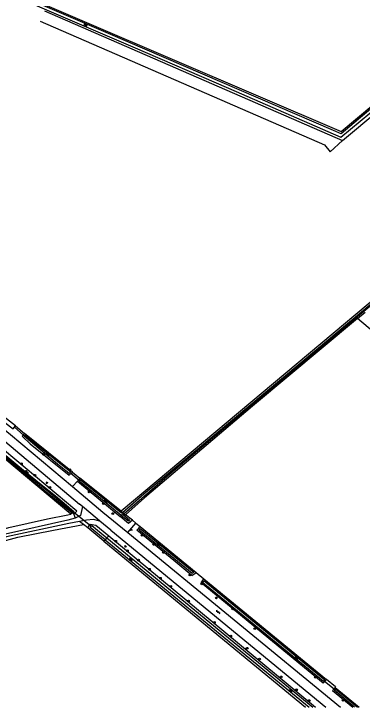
# Model space of a CAD drawing. Extents: x 136000 to 141000, y 400494 to 402006.
# Drawn here: x 139379.9 to 139538.8, y 400500 to 400816 of the extents above; entities that cross this region are included whole.
import ezdxf

# ---------------------------------------------------------------- set-up
doc = ezdxf.new("R2010")
doc.units = 0
for name, color, linetype in [('gg-afsc-hekwerk', 7, 'Continuous'), ('gg-afsc-lijn draadraster', 7, 'Continuous'), ('gg-knt-bronhoudergrens', 7, 'Continuous'), ('gg-knt-onverhard', 7, 'Continuous'), ('gg-knt-verharding', 7, 'Continuous'), ('gg-kntw-bovenkant insteek waterloop', 7, 'Continuous'), ('gg-kntw-waterlijn', 7, 'Continuous'), ('gg-kwrk-duiker nz buis', 7, 'Continuous'), ('gt-grn-groengrens', 7, 'Continuous'), ('gt-grn-vlakafsluiter', 7, 'Continuous'), ('gt-symb-boom', 7, 'Continuous'), ('gt-symb-gesloten verharding', 7, 'Continuous'), ('gt-symb-groenvak', 7, 'Continuous'), ('gt-symb-watersymbool', 7, 'Continuous')]:
    doc.layers.add(name, color=color, linetype=linetype)

# ---------------------------------------------------------------- blocks, each defined once
blk = doc.blocks.new('gt0-WA')
at = {"layer": 'gt-symb-watersymbool'}
for centre, start, end in [((-0.32, 0.02), 28.0725, 151.9275), ((0.43, 0.42), 208.0725, 331.9275), ((-0.32, -0.43), 28.0725, 151.9275), ((0.43, -0.03), 208.0725, 331.9275)]:
    blk.add_arc(centre, 0.425, start, end, dxfattribs=at)
blk = doc.blocks.new('gt0-BOOM')
at = {"layer": 'gt-symb-boom'}
for radius in [0.4, 0.2]:
    blk.add_circle((0, 0), radius, dxfattribs=at)
blk = doc.blocks.new('gt0-GRVAK')
at = {"layer": 'gt-symb-groenvak'}
for p, q in [((-0.11, 0.19), (-0.23, 0.24)), ((-0.18, 0.15), (0.09, 0.15)), ((-0.09, 0.21), (-0.16, 0.32)), ((-0.05, 0.21), (-0.05, 0.39)), ((0, 0.21), (0.06, 0.32)), ((0.02, 0.19), (0.13, 0.24)), ((0.26, -0.05), (0.2, 0.06)), ((0.3, -0.05), (0.3, 0.13)), ((0.35, -0.05), (0.41, 0.06)), ((-0.24, -0.23), (-0.36, -0.18)), ((-0.32, -0.26), (-0.05, -0.26)), ((-0.23, -0.21), (-0.29, -0.09)), ((-0.18, -0.2), (-0.18, -0.02)), ((-0.14, -0.21), (-0.07, -0.09)), ((-0.12, -0.23), (0, -0.18)), ((0.24, -0.07), (0.12, -0.02)), ((0.17, -0.11), (0.44, -0.11)), ((0.37, -0.07), (0.49, -0.02))]:
    blk.add_line(p, q, dxfattribs=at)
blk = doc.blocks.new('gt0-GESVH1')
at = {"layer": 'gt-symb-gesloten verharding'}
for p, q in [((-0.99, -0.26), (0.01, 0.24)), ((0.01, -0.26), (-0.99, 0.24)), ((0.01, 0.24), (1.01, -0.26)), ((1.01, 0.24), (0.01, -0.26))]:
    blk.add_line(p, q, dxfattribs=at)

msp = doc.modelspace()

# ---------------------------------------------------------------- linework, layer by layer
at = {"layer": 'gg-afsc-hekwerk'}
msp.add_line((139404.54, 400587.66), (139405.87, 400587.91), dxfattribs=at)
for points in [[(139405.87, 400587.91), (139340.71, 400642.29), (139335.79, 400645.66), (139333.25, 400647.31), (139330.7, 400648.94), (139325.07, 400651.43), (139322.18, 400652.26), (139316.55, 400653.68)], [(139405.87, 400587.91), (139340.71, 400642.29), (139335.79, 400645.66), (139333.25, 400647.31), (139330.7, 400648.94), (139325.07, 400651.43), (139322.18, 400652.26), (139316.55, 400653.68)], [(139362.29, 400577.27), (139377.63, 400581.88), (139395.15, 400585.86), (139404.54, 400587.66)]]:
    msp.add_lwpolyline(points, dxfattribs=at)
at = {"layer": 'gg-afsc-lijn draadraster'}
msp.add_lwpolyline([(139391.8, 400812.62), (139521.58, 400756.36), (139524.14, 400753.06), (139529.77, 400758.26)], dxfattribs=at)
at = {"layer": 'gg-knt-bronhoudergrens'}
for p, q in [((139433.95, 400585.17), (139435.51, 400583.92)), ((139435.51, 400583.92), (139437.43, 400582.38)), ((139526.68, 400509.22), (139522.47, 400512.64))]:
    msp.add_line(p, q, dxfattribs=at)
for points in [[(139660.25, 400572.57), (139657.4, 400575.03), (139625.5, 400602.5), (139570.79, 400648.44), (139536.59, 400677.14)], [(139282.98, 400550.45), (139291.87, 400553.18), (139381.69, 400577.45), (139397.98, 400580.6), (139411.67, 400583.18)]]:
    msp.add_lwpolyline(points, dxfattribs=at)
at = {"layer": 'gg-knt-onverhard'}
for points in [[(139411.14, 400591.46), (139410.31, 400587.38), (139407.84, 400586.12)], [(139409.79, 400584.62), (139404.96, 400583.73), (139376.48, 400577.6), (139351.51, 400570.53), (139312.54, 400559.53), (139300.53, 400556.12), (139289.24, 400553.2), (139281.07, 400550.73), (139274.05, 400548.13)], [(139407.84, 400586.12), (139404.55, 400585.2), (139376.04, 400578.9), (139351.27, 400572.08), (139327.71, 400565.52), (139320.3, 400563.27)], [(139419.13, 400584.78), (139416.16, 400585.52), (139413.02, 400585.22), (139409.79, 400584.62)]]:
    msp.add_lwpolyline(points, dxfattribs=at)
at = {"layer": 'gg-knt-verharding'}
for p, q in [((139411.14, 400591.46), (139409.84, 400592.55)), ((139424.15, 400580.64), (139419.13, 400584.78)), ((139424.15, 400580.64), (139522.18, 400500)), ((139431.88, 400579.55), (139528.85, 400500))]:
    msp.add_line(p, q, dxfattribs=at)
for points in [[(139342.59, 400653.32), (139378.39, 400624.2), (139406.61, 400600.53)], [(139338.89, 400650.44), (139342.93, 400647.57), (139375.76, 400621.17), (139409.84, 400592.55)], [(139406.61, 400600.53), (139420.45, 400588.92), (139431.88, 400579.55)], [(139419.13, 400584.78), (139417.9, 400585.78), (139411.14, 400591.46)]]:
    msp.add_lwpolyline(points, dxfattribs=at)
at = {"layer": 'gg-kntw-bovenkant insteek waterloop'}
for p, q in [((139529.77, 400758.26), (139667.84, 400874.24)), ((139393.84, 400817.33), (139529.77, 400758.26)), ((139536.59, 400677.14), (139540.13, 400680.1)), ((139380.65, 400628.16), (139345.44, 400655.58)), ((139406.67, 400607.13), (139384.68, 400624.7)), ((139409.98, 400604.35), (139408.92, 400603.07)), ((139408.92, 400603.07), (139428.41, 400586.93)), ((139428.77, 400589.31), (139409.98, 400604.35)), ((139407.3, 400587.96), (139406.46, 400588.64)), ((139433.95, 400585.17), (139430.8, 400587.69)), ((139420.95, 400575.65), (139413.55, 400581.73)), ((139437.43, 400582.38), (139463.03, 400561.39)), ((139423.13, 400578.02), (139517.44, 400500)), ((139420.95, 400575.65), (139512.93, 400500)), ((139461.01, 400560.07), (139463.03, 400561.39)), ((139465.25, 400556.6), (139466.56, 400558.5)), ((139466.56, 400558.5), (139522.47, 400512.64)), ((139526.51, 400509.02), (139537.41, 400500))]:
    msp.add_line(p, q, dxfattribs=at)
for points in [[(139335.81, 400845.24), (139529.15, 400762.45), (139666.02, 400876.93)], [(139667.84, 400874.24), (139702.12, 400818.14), (139428.77, 400589.31)], [(139536.59, 400677.14), (139488.82, 400637.16), (139439.52, 400595.46), (139430.8, 400587.69)], [(139345.44, 400655.58), (139344.35, 400654.05), (139358.96, 400642.39), (139379.5, 400626.83), (139380.65, 400628.16)], [(139407.3, 400587.96), (139408.54, 400589.4), (139347.15, 400640.76)], [(139384.68, 400624.7), (139383.61, 400623.46), (139387.37, 400619.99), (139405.11, 400605.69), (139406.67, 400607.13)], [(139370.14, 400618.55), (139383.15, 400607.68), (139394.53, 400598.29), (139406.46, 400588.64)], [(139433.95, 400585.17), (139432.23, 400583.77), (139428.41, 400586.93)], [(139413.55, 400581.73), (139414.73, 400583.37), (139417.26, 400582.88), (139423.13, 400578.02)], [(139461.01, 400560.07), (139452.81, 400566.79), (139436.03, 400580.68), (139437.43, 400582.38)], [(139522.47, 400512.64), (139521.04, 400510.91), (139465.25, 400556.6)], [(139526.51, 400509.02), (139525.26, 400507.56), (139534.5, 400500)]]:
    msp.add_lwpolyline(points, dxfattribs=at)
at = {"layer": 'gg-kntw-waterlijn'}
for p, q in [((139421.52, 400576.27), (139514.55, 400500)), ((139422.36, 400577.18), (139516.21, 400500))]:
    msp.add_line(p, q, dxfattribs=at)
for points in [[(139666.62, 400876.04), (139629.26, 400844.71), (139537.16, 400767.96), (139529.27, 400761.38), (139525.64, 400762.79), (139422.99, 400807), (139336.4, 400844.29), (139336.07, 400843.51), (139345.07, 400839.43), (139370.08, 400828.48), (139434.21, 400801.03), (139477.79, 400782.08), (139529.12, 400759.76), (139555.53, 400781.65), (139618.04, 400833.99), (139667.21, 400875.17)], [(139429.44, 400588.78), (139439.16, 400597.17), (139463.74, 400617.81), (139517.81, 400662.93), (139567.64, 400704.72), (139598.92, 400730.97), (139630.98, 400757.86), (139668.16, 400788.85), (139702.91, 400817.82), (139702.58, 400818.83), (139669.04, 400874.09), (139668.01, 400875.84)], [(139668.92, 400876.65), (139672.29, 400871.02), (139703.26, 400819.17), (139703.46, 400817.28), (139670.03, 400789.64), (139623.55, 400750.73), (139567.73, 400703.88), (139529.21, 400671.75), (139490.85, 400639.76), (139450.99, 400606.2), (139430.19, 400588.17)], [(139384.92, 400623.98), (139405.82, 400607.19), (139405.07, 400606.45), (139399.73, 400610.8), (139384.52, 400623.52), (139384.92, 400623.98)], [(139376.23, 400614.65), (139381.61, 400610.19), (139386.71, 400606.06), (139393.01, 400600.85), (139398.89, 400596.31), (139403.82, 400592.04), (139407.36, 400589.09), (139406.99, 400588.68), (139394.84, 400598.68), (139383.47, 400608.07), (139370.46, 400618.94)], [(139429.44, 400588.78), (139429.01, 400588.37), (139410.15, 400603.6), (139409.7, 400602.99)], [(139428.86, 400587.37), (139421.78, 400593.15), (139409.7, 400602.99)], [(139430.19, 400588.17), (139429.71, 400587.75), (139432.63, 400585.37), (139432.11, 400584.73), (139428.86, 400587.37)], [(139421.52, 400576.27), (139414.67, 400581.9), (139415.46, 400582.86), (139422.36, 400577.18)], [(139437.52, 400581.39), (139462.02, 400561.46), (139461.28, 400560.85), (139436.99, 400580.7), (139437.52, 400581.39)], [(139466.72, 400557.56), (139521.68, 400512.38), (139521.08, 400511.66), (139466.09, 400556.73), (139466.72, 400557.56)], [(139535.35, 400500), (139525.98, 400507.68), (139526.54, 400508.32), (139536.62, 400500)]]:
    msp.add_lwpolyline(points, dxfattribs=at)
at = {"layer": 'gg-kwrk-duiker nz buis'}
for p, q in [((139379.96, 400627.82), (139384.49, 400623.88)), ((139405.81, 400606.58), (139409.7, 400603.53)), ((139415.05, 400582.49), (139407.12, 400588.94)), ((139521.49, 400511.99), (139526.1, 400508.12))]:
    msp.add_line(p, q, dxfattribs=at)
at = {"layer": 'gt-grn-groengrens'}
for p, q in [((139380.65, 400628.16), (139384.68, 400624.7)), ((139406.67, 400607.13), (139409.98, 400604.35)), ((139406.61, 400600.53), (139408.92, 400603.07)), ((139405.87, 400587.91), (139406.46, 400588.64)), ((139407.3, 400587.96), (139407.84, 400586.12)), ((139411.67, 400583.18), (139409.79, 400584.62)), ((139431.88, 400579.55), (139435.51, 400583.92)), ((139413.55, 400581.73), (139411.67, 400583.18)), ((139526.68, 400509.22), (139526.51, 400509.02))]:
    msp.add_line(p, q, dxfattribs=at)
at = {"layer": 'gt-grn-vlakafsluiter'}
for p, q in [((139428.41, 400586.93), (139428.86, 400587.37)), ((139428.77, 400589.31), (139429.44, 400588.78)), ((139428.86, 400587.37), (139429.91, 400588.4)), ((139429.44, 400588.78), (139429.91, 400588.4)), ((139430.19, 400588.17), (139429.91, 400588.4)), ((139430.19, 400588.17), (139430.8, 400587.69)), ((139423.13, 400578.02), (139422.36, 400577.18)), ((139420.95, 400575.65), (139421.52, 400576.27)), ((139422.36, 400577.18), (139421.52, 400576.27)), ((139463.03, 400561.39), (139466.56, 400558.5))]:
    msp.add_line(p, q, dxfattribs=at)

# ---------------------------------------------------------------- block references
at = {"layer": 'gt-symb-boom'}
for p in [(139393.41, 400615.33), (139383.3, 400610.93), (139389.48, 400605.7), (139405.38, 400608.16), (139396.3, 400600.13), (139414.27, 400598.09), (139420.68, 400592.82), (139425.02, 400588.23), (139438.36, 400578.31), (139426.35, 400575.6), (139443.65, 400574.16), (139431.68, 400571.24), (139448.06, 400570.54), (139436.75, 400567.01), (139441.72, 400562.84), (139446.74, 400558.74), (139460.18, 400560.21), (139451.46, 400555.07), (139465.62, 400556.16), (139472.25, 400549.8), (139459.59, 400548.29), (139479.73, 400544.79), (139471.38, 400538.63), (139489.81, 400535.78), (139478.83, 400532.33), (139486.3, 400526.84), (139491.93, 400521.94), (139501.77, 400513.78), (139517.47, 400513.63), (139508.86, 400507.88), (139514.62, 400503), (139530.05, 400503.14)]:
    msp.add_blockref('gt0-BOOM', p, dxfattribs=at)
at = {"layer": 'gt-symb-gesloten verharding', "rotation": -38.99099403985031}
msp.add_blockref('gt0-GESVH1', (139473.09, 400543.35), dxfattribs=at)
at = {"layer": 'gt-symb-groenvak'}
for p in [(139394.94, 400602.36), (139433.46, 400580.89), (139430.79, 400573.3)]:
    msp.add_blockref('gt0-GRVAK', p, dxfattribs=at)
at = {"layer": 'gt-symb-watersymbool'}
for p, rotation in [((139412.52, 400810.91), -22.152586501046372), ((139395.15, 400615.11), 149.99927221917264), ((139385.81, 400607.09), 149.99927222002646), ((139421.72, 400593.7), 149.99927221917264), ((139445.8, 400574.09), 149.99927221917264), ((139433.36, 400567.44), 149.99927221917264), ((139508.76, 400522.31), 149.99927221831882), ((139506.15, 400507.4), 149.99927221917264)]:
    msp.add_blockref('gt0-WA', p, dxfattribs=dict(at, rotation=rotation))

doc.saveas('drawing.dxf')
